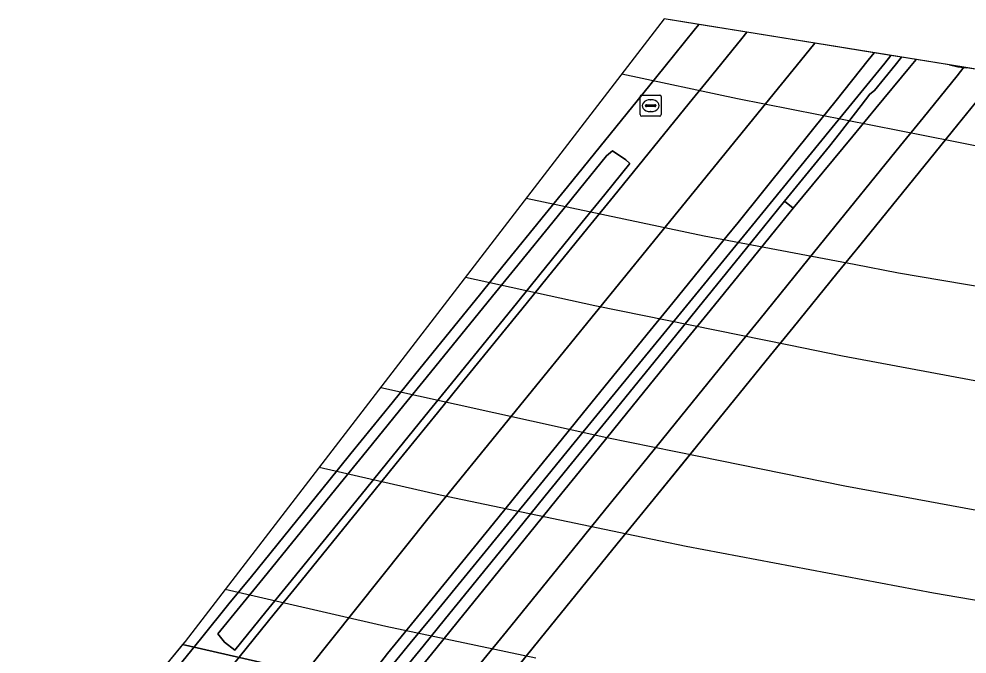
# Model space of a CAD drawing. Extents: x 160675 to 161153, y 383241 to 383714.
# Drawn here: x 160775.07 to 160819.96, y 383683.68 to 383713.74 of the extents above; entities that cross this region are included whole.
import ezdxf

# ---------------------------------------------------------------- set-up
doc = ezdxf.new("R2010")
doc.units = 0
for name, color, linetype in [('IMGEO_Berm_open', 7, 'Continuous'), ('IMGEO_Fietspad_open', 7, 'Continuous'), ('IMGEO_Muur', 7, 'Continuous'), ('IMGEO_Rijbaan_lokaal_gesloten', 7, 'Continuous'), ('IMGEO_Rioolput', 7, 'Continuous'), ('IMGEO_Spoor', 7, 'Continuous'), ('IMGEO_Spoorbaan_halfverhard', 7, 'Continuous'), ('IMGEO_Terreindeel_gesloten', 7, 'Continuous'), ('IMGEO_Verkeerseiland_open', 7, 'Continuous'), ('IMGEO_Voetpad_open', 7, 'Continuous')]:
    doc.layers.add(name, color=color, linetype=linetype)

msp = doc.modelspace()

# ---------------------------------------------------------------- linework, layer by layer
at = {"layer": 'IMGEO_Berm_open'}
for points in [[(160807.262, 383713.479), (160807.044, 383713.211), (160805.67, 383711.517), (160804.602, 383710.201), (160801.036, 383705.805), (160799.976, 383704.498), (160797.987, 383702.047), (160796.932, 383700.746), (160793.797, 383696.882), (160792.742, 383695.58), (160790.789, 383693.173), (160789.738, 383691.878), (160786.073, 383687.36), (160785.014, 383686.054), (160783.727, 383684.468), (160782.31, 383682.713), (160776.238, 383675.192)], [(160777.944, 383674.157), (160784.44, 383682.225), (160785.891, 383684.026), (160787.161, 383685.589), (160788.222, 383686.894), (160791.876, 383691.389), (160792.937, 383692.695), (160794.894, 383695.102), (160795.951, 383696.403), (160799.09, 383700.264), (160800.146, 383701.564), (160802.153, 383704.033), (160803.215, 383705.34), (160806.806, 383709.758), (160807.876, 383711.073), (160809.296, 383712.821), (160809.533, 383713.113), (160807.262, 383713.479)], [(160776.164, 383651.255), (160785.603, 383670.04), (160789.029, 383677.308), (160789.974, 383679.042), (160790.781, 383680.241), (160790.569, 383680.326), (160790.927, 383680.736), (160792.473, 383682.818), (160793.599, 383684.194), (160794.667, 383685.497), (160798.345, 383689.99), (160799.413, 383691.294), (160801.363, 383693.675), (160802.433, 383694.983), (160805.608, 383698.86), (160806.681, 383700.171), (160808.724, 383702.666), (160809.805, 383703.986), (160813.433, 383708.427), (160814.505, 383709.742), (160816.06, 383711.651), (160816.356, 383712.013), (160815.557, 383712.141)], [(160815.557, 383712.141), (160815.273, 383711.787), (160813.754, 383709.892), (160812.698, 383708.575), (160809.124, 383704.116), (160808.608, 383703.473), (160808.055, 383702.793), (160806.03, 383700.305), (160804.962, 383698.993), (160801.806, 383695.115), (160800.742, 383693.806), (160798.804, 383691.425), (160797.742, 383690.12), (160794.083, 383685.624), (160793.021, 383684.319), (160792.524, 383683.708), (160790.326, 383680.874), (160789.586, 383679.921), (160787.751, 383677.381)], [(160817.541, 383711.821), (160816.86, 383711.931), (160816.562, 383711.564), (160815.582, 383710.358), (160815.361, 383710.177), (160814.951, 383709.652), (160813.918, 383708.33), (160813.441, 383707.724), (160811.32, 383705.113), (160811.72, 383704.789), (160814.546, 383708.203), (160815.632, 383709.515), (160817.232, 383711.448), (160817.541, 383711.821)]]:
    msp.add_lwpolyline(points, dxfattribs=at)
msp.add_lwpolyline([(160795.546, 383696.493), (160794.489, 383695.192), (160792.533, 383692.782), (160791.472, 383691.477), (160787.822, 383686.981), (160786.762, 383685.675), (160785.289, 383683.862), (160784.803, 383684.248), (160784.491, 383684.636), (160785.55, 383685.938), (160786.611, 383687.243), (160790.278, 383691.752), (160791.332, 383693.047), (160793.292, 383695.458), (160794.35, 383696.759), (160797.492, 383700.621), (160798.549, 383701.921), (160800.546, 383704.376), (160801.608, 383705.683), (160802.89, 383707.259), (160803.176, 383707.495), (160803.798, 383707.076), (160804, 383706.906), (160802.802, 383705.428), (160801.741, 383704.121), (160799.738, 383701.655), (160798.682, 383700.355)], close=True, dxfattribs=at)
at = {"layer": 'IMGEO_Fietspad_open'}
for points in [[(160817.541, 383711.821), (160817.232, 383711.448), (160815.632, 383709.515), (160814.546, 383708.203), (160811.72, 383704.789), (160810.9, 383703.778), (160809.827, 383702.456), (160807.789, 383699.943), (160806.724, 383698.631), (160803.571, 383694.743), (160802.509, 383693.434), (160800.57, 383691.043), (160799.51, 383689.737), (160795.861, 383685.238), (160794.802, 383683.933), (160793.555, 383682.396), (160792.678, 383681.392), (160792.014, 383680.487), (160789.972, 383677.705)], [(160794.243, 383679.976), (160795.036, 383680.923), (160797.086, 383683.438), (160798.149, 383684.743), (160801.798, 383689.242), (160802.857, 383690.548), (160804.805, 383692.95), (160805.867, 383694.259), (160809.028, 383698.157), (160810.092, 383699.47), (160812.154, 383702.013), (160813.227, 383703.335), (160816.807, 383707.749), (160817.874, 383709.065), (160819.49, 383711.058), (160819.812, 383711.455), (160817.541, 383711.821)]]:
    msp.add_lwpolyline(points, dxfattribs=at)
at = {"layer": 'IMGEO_Muur'}
for points in [[(160816.356, 383712.013), (160816.06, 383711.651), (160814.505, 383709.742), (160813.433, 383708.427), (160809.805, 383703.986), (160808.724, 383702.666), (160806.681, 383700.171), (160805.608, 383698.86), (160802.433, 383694.983), (160801.363, 383693.675), (160799.413, 383691.294), (160798.345, 383689.99), (160794.667, 383685.497), (160793.599, 383684.194), (160792.473, 383682.818)], [(160792.984, 383682.55), (160794.212, 383684.061), (160795.272, 383685.366), (160798.927, 383689.864), (160799.988, 383691.169), (160801.928, 383693.556), (160802.992, 383694.865), (160806.148, 383698.749), (160807.215, 383700.061), (160809.25, 383702.565), (160810.324, 383703.888), (160811.32, 383705.113), (160813.441, 383707.724), (160813.918, 383708.33), (160814.951, 383709.652), (160815.361, 383710.177), (160815.582, 383710.358), (160816.562, 383711.564), (160816.86, 383711.931), (160816.356, 383712.013)]]:
    msp.add_lwpolyline(points, dxfattribs=at)
msp.add_lwpolyline([(160795.546, 383696.493), (160798.682, 383700.355), (160799.738, 383701.655), (160801.741, 383704.121), (160802.802, 383705.428), (160804, 383706.906), (160803.798, 383707.076), (160803.176, 383707.495), (160802.89, 383707.259), (160801.608, 383705.683), (160800.546, 383704.376), (160798.549, 383701.921), (160797.492, 383700.621), (160794.35, 383696.759), (160793.292, 383695.458), (160791.332, 383693.047), (160790.278, 383691.752), (160786.611, 383687.243), (160785.55, 383685.938), (160784.491, 383684.636), (160784.803, 383684.248), (160785.289, 383683.862), (160786.762, 383685.675), (160787.822, 383686.981), (160791.472, 383691.477), (160792.533, 383692.782), (160794.489, 383695.192)], close=True, dxfattribs=at)
at = {"layer": 'IMGEO_Rijbaan_lokaal_gesloten'}
msp.add_lwpolyline([(160807.262, 383713.479), (160805.62, 383713.744), (160782.938, 383684.277), (160781.758, 383682.84), (160782.31, 383682.713), (160783.727, 383684.468), (160785.014, 383686.054), (160786.073, 383687.36), (160789.738, 383691.878), (160790.789, 383693.173), (160792.742, 383695.58), (160793.797, 383696.882), (160796.932, 383700.746), (160797.987, 383702.047), (160799.976, 383704.498), (160801.036, 383705.805), (160804.602, 383710.201), (160805.67, 383711.517), (160807.044, 383713.211), (160807.262, 383713.479)], dxfattribs=at)
for points in [[(160809.533, 383713.113), (160809.296, 383712.821), (160807.876, 383711.073), (160806.806, 383709.758), (160803.215, 383705.34), (160802.153, 383704.033), (160800.146, 383701.564), (160799.09, 383700.264), (160795.951, 383696.403), (160794.894, 383695.102), (160792.937, 383692.695), (160791.876, 383691.389), (160788.222, 383686.894), (160787.161, 383685.589), (160785.891, 383684.026), (160784.44, 383682.225), (160787.574, 383681.506), (160794.498, 383690.168), (160804.971, 383703.041), (160812.48, 383712.271), (160812.744, 383712.595)], [(160812.744, 383712.595), (160812.48, 383712.271), (160804.971, 383703.041), (160794.498, 383690.168), (160787.574, 383681.506), (160790.326, 383680.874), (160792.524, 383683.708), (160793.021, 383684.319), (160794.083, 383685.624), (160797.742, 383690.12), (160798.804, 383691.425), (160800.742, 383693.806), (160801.806, 383695.115), (160804.962, 383698.993), (160806.03, 383700.305), (160808.055, 383702.793), (160808.608, 383703.473), (160809.124, 383704.116), (160812.698, 383708.575), (160813.754, 383709.892), (160815.273, 383711.787), (160815.557, 383712.141)]]:
    msp.add_lwpolyline(points, close=True, dxfattribs=at)
at = {"layer": 'IMGEO_Rioolput'}
for p, q in [((160804.479, 383709.214), (160804.479, 383710.066)), ((160804.554, 383710.14), (160805.406, 383710.14)), ((160805.48, 383710.066), (160805.48, 383709.214)), ((160804.738, 383709.634), (160804.738, 383709.646)), ((160805.176, 383709.597), (160804.778, 383709.597)), ((160804.781, 383709.683), (160805.179, 383709.683)), ((160804.967, 383709.92), (160804.992, 383709.92)), ((160805.222, 383709.646), (160805.222, 383709.634)), ((160805.406, 383709.14), (160804.554, 383709.14)), ((160804.99, 383709.36), (160804.965, 383709.36))]:
    msp.add_line(p, q, dxfattribs=at)
for points in [[(160804.479, 383709.214), (160804.479, 383710.066)], [(160804.554, 383710.14), (160805.406, 383710.14)], [(160805.48, 383710.066), (160805.48, 383709.214)], [(160805.406, 383709.14), (160804.554, 383709.14)]]:
    msp.add_lwpolyline(points, dxfattribs=at)
for centre, radius, start, end in [((160804.556, 383710.064), 0.0765, 91.552, 178.448), ((160804.556, 383710.064), 0.0765, 91.552, 178.448), ((160805.404, 383710.064), 0.0765, 1.552, 88.448), ((160805.404, 383710.064), 0.0765, 1.552, 88.448), ((160804.778, 383709.643), 0.0403, 85.8775, 175.7526), ((160804.775, 383709.633), 0.0366, 178.938, 274.7102), ((160805.179, 383709.64), 0.043, 264.8664, 352.4533), ((160805.183, 383709.645), 0.0386, 1.7309, 96.639), ((160804.556, 383709.216), 0.0765, 181.552, 268.448), ((160804.556, 383709.216), 0.0765, 181.552, 268.448), ((160805.404, 383709.216), 0.0765, 271.552, 358.448), ((160805.404, 383709.216), 0.0765, 271.552, 358.448)]:
    msp.add_arc(centre, radius, start, end, dxfattribs=at)
for centre, major_axis, ratio, start_param, end_param in [((160804.966, 383709.64), (-0.387, 0.002), 0.722429, 4.712389, 7.853982), ((160804.991, 383709.64), (-0.39, 0.002), 0.717154, 1.570796, 4.712389)]:
    msp.add_ellipse(centre, major_axis=major_axis, ratio=ratio, start_param=start_param, end_param=end_param, dxfattribs=at)
at = {"layer": 'IMGEO_Spoor'}
for points in [[(160803.617, 383711.142), (160809.088, 383709.972), (160819.315, 383707.959)], [(160819.315, 383707.959), (160820.895, 383707.648), (160832.74, 383705.525), (160888.168, 383696.07)], [(160799.088, 383705.259), (160807.508, 383703.484), (160814.606, 383702.135)], [(160814.606, 383702.135), (160816.715, 383701.734), (160825.115, 383700.306), (160833.541, 383699.036), (160841.567, 383697.975), (160850.034, 383697.014), (160858.065, 383696.247), (160866.923, 383695.549), (160883.389, 383694.494), (160887.95, 383694.279)], [(160796.218, 383701.529), (160802.338, 383700.178), (160811.517, 383698.315)], [(160811.517, 383698.315), (160814.059, 383697.799), (160825.832, 383695.612), (160842.277, 383692.934), (160858.011, 383690.688), (160869.475, 383689.255), (160881.135, 383688.009), (160893.397, 383686.893), (160910.142, 383685.73), (160923.179, 383685.098), (160935.664, 383684.814), (160948.776, 383684.705), (160960.823, 383684.871), (160971.128, 383685.196), (160978.592, 383685.522), (160990.162, 383686.261), (161003.797, 383687.434), (161029.372, 383690.072)], [(160792.196, 383696.304), (160802.898, 383693.932), (160807.257, 383693.046)], [(160807.257, 383693.046), (160814.167, 383691.641), (160825.478, 383689.569), (160842.512, 383686.724), (160853.887, 383684.978), (160865.29, 383683.494), (160871.006, 383682.891), (160876.734, 383682.401), (160911.142, 383679.852), (160920.849, 383679.492), (160931.37, 383679.275), (160941.893, 383679.249), (160951.606, 383679.382), (160960.506, 383679.646), (160971.018, 383680.123), (160980.713, 383680.732), (160996.307, 383682.013), (161070.12, 383689.969)], [(160789.288, 383692.527), (160795.005, 383691.219), (160804.225, 383689.295)], [(160804.225, 383689.295), (160806.659, 383688.787), (160818.376, 383686.573), (160835.996, 383683.564), (160847.763, 383681.765), (160859.552, 383680.145), (160871.367, 383678.714), (160883.21, 383677.482), (160895.075, 383676.427), (160906.949, 383675.599), (160912.894, 383675.33), (160930.74, 383674.73), (160938.54, 383674.633), (160946.99, 383674.64), (160954.79, 383674.753), (160962.587, 383674.968), (160971.03, 383675.313), (160978.819, 383675.739), (160987.25, 383676.315), (160995.024, 383676.948), (161008.233, 383678.23), (161066.129, 383684.581)], [(160784.841, 383686.749), (160792.447, 383685.006), (160799.541, 383683.502)]]:
    msp.add_lwpolyline(points, dxfattribs=at)
at = {"layer": 'IMGEO_Spoorbaan_halfverhard'}
msp.add_lwpolyline([(160821.504, 383711.182), (160819.947, 383711.433), (160819.524, 383711.48), (160819.125, 383711.566), (160805.62, 383713.744), (160782.938, 383684.277), (160782.817, 383684.13), (160789.932, 383682.507), (160794.531, 383681.378), (160796.743, 383680.703)], close=True, dxfattribs=at)
msp.add_lwpolyline([(160821.167, 383710.768), (160819.524, 383708.746), (160818.447, 383707.42), (160814.874, 383703.022), (160813.8, 383701.699), (160811.718, 383699.136), (160810.651, 383697.823), (160807.48, 383693.92), (160806.417, 383692.611), (160804.46, 383690.202), (160803.399, 383688.896), (160799.746, 383684.399), (160798.684, 383683.092), (160795.853, 383679.607), (160796.429, 383679.653), (160803.137, 383678.111), (160811.942, 383676.309), (160844.333, 383671.026)], dxfattribs=at)
at = {"layer": 'IMGEO_Terreindeel_gesloten'}
for points in [[(160819.947, 383711.433), (160819.125, 383711.566), (160819.524, 383711.48)], [(160782.817, 383684.13), (160781.392, 383682.394), (160795.471, 383679.137), (160796.743, 383680.703), (160794.531, 383681.378), (160789.932, 383682.507)]]:
    msp.add_lwpolyline(points, close=True, dxfattribs=at)
at = {"layer": 'IMGEO_Verkeerseiland_open'}
msp.add_lwpolyline([(160802.509, 383693.434), (160803.571, 383694.743), (160806.724, 383698.631), (160807.789, 383699.943), (160809.827, 383702.456), (160810.9, 383703.778), (160811.72, 383704.789), (160811.32, 383705.113), (160810.324, 383703.888), (160809.25, 383702.565), (160807.215, 383700.061), (160806.148, 383698.749), (160802.992, 383694.865), (160801.928, 383693.556), (160799.988, 383691.169), (160798.927, 383689.864), (160795.272, 383685.366), (160794.212, 383684.061), (160792.984, 383682.55), (160793.555, 383682.396), (160794.802, 383683.933), (160795.861, 383685.238), (160799.51, 383689.737), (160800.57, 383691.043)], close=True, dxfattribs=at)
at = {"layer": 'IMGEO_Voetpad_open'}
for points in [[(160819.812, 383711.455), (160819.49, 383711.058), (160817.874, 383709.065), (160816.807, 383707.749), (160813.227, 383703.335), (160812.154, 383702.013), (160810.092, 383699.47), (160809.028, 383698.157), (160805.867, 383694.259), (160804.805, 383692.95), (160802.857, 383690.548), (160801.798, 383689.242), (160798.149, 383684.743), (160797.086, 383683.438), (160795.036, 383680.923), (160794.243, 383679.976)], [(160821.504, 383711.182), (160819.812, 383711.455)], [(160770.329, 383632.9), (160774.063, 383630.917), (160773.927, 383631.159), (160773.215, 383632.428), (160773.203, 383634.017), (160779.581, 383644.323), (160780.104, 383645.169), (160792.226, 383673.622), (160793.292, 383675.382), (160793.671, 383676.007), (160795.853, 383679.607), (160798.684, 383683.092), (160799.746, 383684.399), (160803.399, 383688.896), (160804.46, 383690.202), (160806.417, 383692.611), (160807.48, 383693.92), (160810.651, 383697.823), (160811.718, 383699.136), (160813.8, 383701.699), (160814.874, 383703.022), (160818.447, 383707.42), (160819.524, 383708.746), (160821.167, 383710.768)]]:
    msp.add_lwpolyline(points, dxfattribs=at)

doc.saveas('drawing.dxf')
